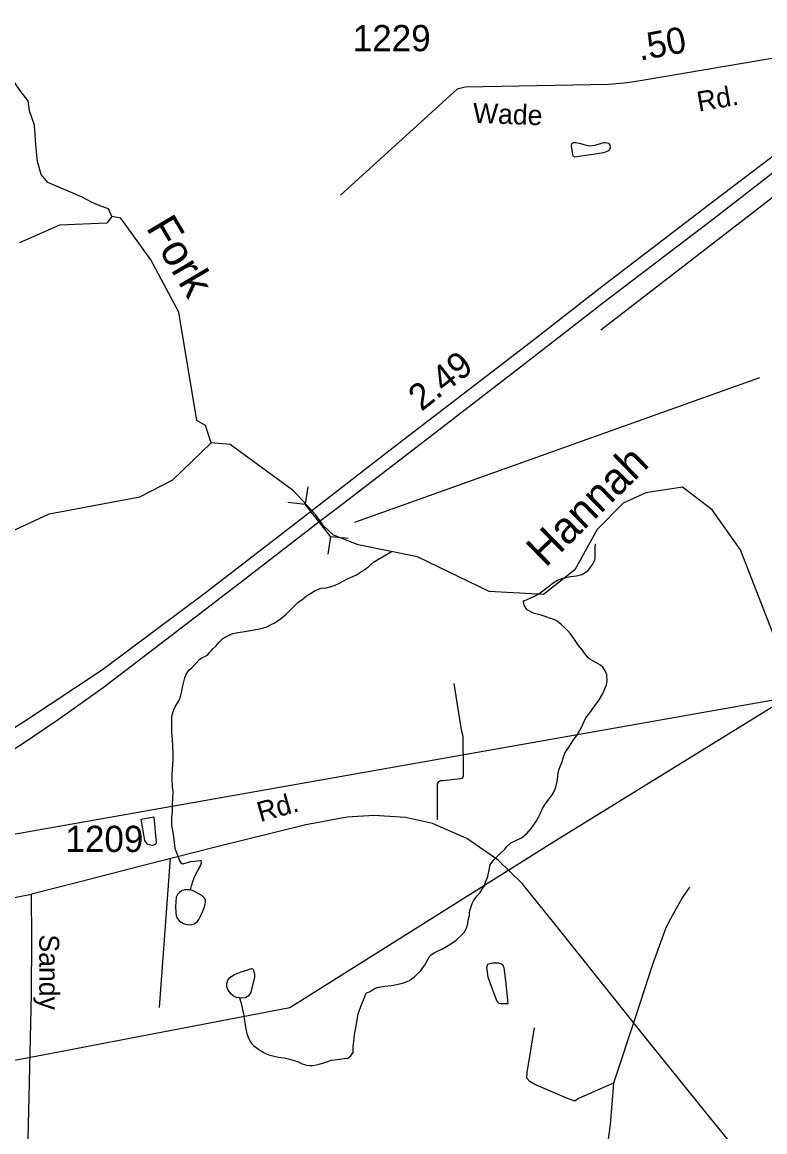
# Model space of a CAD drawing. Extents: x 2082433 to 2279600, y 546599 to 755198.
# Drawn here: x 2152603 to 2156147, y 600578 to 605870 of the extents above; entities that cross this region are included whole.
import ezdxf

# ---------------------------------------------------------------- set-up
doc = ezdxf.new("R2010")
doc.units = 0
for name, color, linetype in [('Exist Boundary Political Fire Districts', 7, 'Continuous'), ('Exist Hydrographic Creek Single Shore', 7, 'Continuous'), ('Exist Hydrographic Creek Single Shore Label', 7, 'Continuous'), ('Exist Hydrographic Misc Water Feature', 7, 'Continuous'), ('Exist Hydrographic Pond Under 1500 Sq Ft', 7, 'Continuous'), ('Exist Road Non-System Type 51', 7, 'Continuous'), ('Exist Road Primary Interstate Divided Center Attributed', 7, 'Continuous'), ('Exist Road Primary Interstate Structure Culvert CELL', 7, 'Continuous'), ('Exist Road Primary Interstate Structure Culvert Number Label', 7, 'Continuous'), ('Exist Road Secondary Mileage Hundredths English Label', 7, 'Continuous'), ('Exist Road Secondary Type 51 Attributed', 7, 'Continuous'), ('Exist Road Secondary Type 51 Label', 7, 'Continuous'), ('Exist Road Secondary Type 51 Number Label', 7, 'Continuous'), ('Exist Utilities Electrical Transmission Line', 7, 'Continuous')]:
    doc.layers.add(name, color=color, linetype=linetype)

msp = doc.modelspace()

# ---------------------------------------------------------------- linework, layer by layer
at = {"layer": 'Exist Boundary Political Fire Districts'}
msp.add_lwpolyline([(2159905.3, 603293.7), (2151346, 601782.1)], dxfattribs=at)
at = {"layer": 'Exist Hydrographic Creek Single Shore'}
for points in [[(2153031.3, 604943.7), (2153015.6, 604980.5), (2152964.8, 604997.5), (2152933.7, 605011.6), (2152885.7, 605037.1), (2152724.6, 605104.9), (2152693.6, 605144.4), (2152676.6, 605206.6), (2152668.1, 605285.7), (2152662.5, 605378.9), (2152637.1, 605446.7), (2152631.4, 605494.7), (2152600.3, 605534.3), (2152574.9, 605571), (2152512.8, 605672.7), (2152476, 605720.8), (2152467.6, 605757.5), (2152481.7, 605819.6), (2152481.7, 605828.1), (2152476, 605876.1)], [(2153031.3, 604943.7), (2153006.3, 604911.4), (2152781.4, 604902.9), (2152590.2, 604818.1)], [(2153504.4, 603864.7), (2153478.3, 603947.3), (2153436.3, 603971.1), (2153350.4, 604487.9), (2153216.3, 604736.6), (2153073.3, 604936.3), (2153031.3, 604943.7)], [(2152191.2, 603274.7), (2152731.3, 603526.1), (2153164.4, 603606), (2153321.3, 603688.1), (2153504.4, 603864.7)], [(2155091.3, 603140.4), (2154832.3, 603155.6), (2154490.3, 603319.9), (2154206.3, 603378.2), (2154088.8, 603423.1), (2154041.9, 603466.7), (2154003.3, 603522), (2153897.2, 603635.1), (2153595.2, 603856.3), (2153504.4, 603864.7)], [(2158626.4, 602619.5), (2158402.5, 602476.4), (2158277.4, 602426.4), (2158052.5, 602483.5), (2157792.5, 602665.9), (2157558.5, 602762.4), (2157434.4, 602745.3), (2157334.4, 602678.5), (2157152.3, 602393.4), (2157003.4, 602311.2), (2156728.4, 602290.5), (2156586.3, 602349.1), (2156251.3, 602788.9), (2156031.5, 603354.3), (2155896.3, 603544), (2155754.4, 603651.9), (2155579.3, 603625.9), (2155471.3, 603575.6), (2155347.4, 603450.2), (2155240.4, 603258.8), (2155091.3, 603140.4)], [(2154238.2, 603259.3), (2154248.5, 603267.5), (2154254.2, 603271.5), (2154262.4, 603279.6), (2154279.9, 603295.6), (2154303.8, 603309.8), (2154364.8, 603345.7)], [(2153405.5, 601731.4), (2153411.3, 601751.2), (2153419, 601777.2), (2153429.1, 601801.2), (2153442.8, 601827.6), (2153452.7, 601843.5), (2153458.6, 601861.6), (2153456.6, 601871.7), (2153442.4, 601869.3), (2153406.5, 601865.4), (2153368.6, 601855), (2153362.7, 601857.1), (2153354.2, 601873), (2153350.4, 601882.9), (2153344.4, 601900.8), (2153340.3, 601908.8), (2153334.6, 601925), (2153331.9, 601940.8), (2153330.3, 601960.9), (2153325.7, 601994.9), (2153321.8, 602014.6), (2153317.3, 602036.7), (2153317.3, 602054.5), (2153317.3, 602074.8), (2153319.6, 602108.6), (2153320.8, 602136.8), (2153322.7, 602168.5), (2153323.1, 602200.5), (2153320.6, 602224.8), (2153318.4, 602256.8), (2153318.4, 602282.7), (2153319.8, 602306.8), (2153323.9, 602350.8), (2153323.5, 602382.5), (2153321.6, 602414.4), (2153319.6, 602450.5), (2153317.1, 602484.4), (2153316.7, 602524.7), (2153316.7, 602552.7), (2153318.6, 602566.6), (2153322.7, 602578.5), (2153326.8, 602590.5), (2153332.5, 602604.6), (2153338, 602612.7), (2153346, 602624.9), (2153354.2, 602638.6), (2153358.3, 602654.6), (2153364.1, 602678.9), (2153370, 602704.8), (2153379.3, 602742.7), (2153385.8, 602760.8), (2153393.2, 602772.6), (2153399.4, 602781), (2153411.3, 602789), (2153423.4, 602803), (2153433.6, 602813.2), (2153445.3, 602827.2), (2153449, 602831.1), (2153459.2, 602839.3), (2153475, 602845.4), (2153489.2, 602853.4), (2153496.8, 602863.3), (2153505, 602871.4), (2153513, 602881.5), (2153526.9, 602893.6), (2153542.5, 602913.5), (2153558.5, 602929.8), (2153568.3, 602936), (2153584.1, 602944.1), (2153608.3, 602953.9), (2153632.3, 602960), (2153654.4, 602962.3), (2153682.3, 602966.6), (2153710, 602972.6), (2153736.3, 602976.7), (2153753.9, 602980.9), (2153770.3, 602987), (2153791.8, 602997.1), (2153808.2, 603005.2), (2153819.7, 603013.2), (2153835.7, 603025.3), (2153853.8, 603039.2), (2153863.6, 603047.5), (2153875.5, 603059.5), (2153895.8, 603079.5), (2153907.5, 603091.5), (2153919.4, 603103.9), (2153937.4, 603115.8), (2153959.2, 603134), (2153979, 603146), (2154001, 603160.1), (2154029.1, 603170.5), (2154053.3, 603172.5), (2154076.9, 603178.7), (2154096.9, 603184.5), (2154116.8, 603194.9), (2154152.7, 603213), (2154198.9, 603235.2), (2154226.5, 603253.4), (2154238.2, 603259.3)]]:
    msp.add_lwpolyline(points, dxfattribs=at)
at = {"layer": 'Exist Hydrographic Misc Water Feature'}
for points in [[(2155326.6, 605238.9), (2155238.7, 605226.6), (2155234.8, 605230.4), (2155230.9, 605238.3), (2155224.3, 605280.3), (2155226.4, 605290.5), (2155232.5, 605296.5), (2155244.4, 605296.7), (2155260.8, 605292.6), (2155290.6, 605284.9), (2155310.6, 605281), (2155336.7, 605283.2), (2155364.8, 605291.1), (2155376.7, 605297), (2155388.8, 605297.2), (2155400.9, 605293.3), (2155406.8, 605283.5), (2155408.7, 605271.5), (2155406.4, 605263.3), (2155400.7, 605257.3), (2155390.8, 605251.5), (2155376.9, 605247.1), (2155326.6, 605238.9)], [(2154993.2, 603109.9), (2154999.2, 603109.8), (2155048.8, 603132.3), (2155074.8, 603148.2), (2155112.8, 603176.5), (2155136.4, 603196.5), (2155160.6, 603210.7), (2155190.3, 603220.8), (2155220.6, 603227.2), (2155248.1, 603229.1), (2155274.2, 603235.3), (2155301.8, 603253.4), (2155321.9, 603279.6), (2155335.9, 603303.8), (2155337.9, 603311.6), (2155337.7, 603337.6), (2155337.1, 603367.7), (2155339.4, 603381.5)], [(2155340.4, 602815.7), (2155312.5, 602831.7), (2155302.2, 602839.7), (2155294, 602851.5), (2155286.5, 602861.6), (2155276.4, 602875.6), (2155258.4, 602897.4), (2155242.4, 602921.4), (2155231.7, 602937.1), (2155220, 602953.1), (2155207.9, 602967.1), (2155193.6, 602981), (2155175.5, 602996.8), (2155161.8, 603009), (2155153.8, 603014.7), (2155151.1, 603016.7), (2155137.2, 603022.8), (2155119.5, 603028.3), (2155103.5, 603034.4), (2155079.4, 603042.1), (2155047.4, 603050.2), (2155033.6, 603055.9), (2155013.5, 603067.9), (2155008.8, 603073.9), (2155003.1, 603082), (2154999.2, 603089.9), (2154997.1, 603100), (2154993.2, 603109.9)], [(2154183.3, 600956), (2154183.3, 600984), (2154185.1, 601010.1), (2154189.2, 601041.9), (2154196.8, 601082.1), (2154206.4, 601139.9), (2154224.3, 601188.3), (2154239.9, 601226), (2154243.8, 601236.4), (2154249.7, 601242.4), (2154259.8, 601246.2), (2154269.8, 601252.4), (2154287.6, 601262.6), (2154305.5, 601268.4), (2154333.6, 601272.7), (2154363.7, 601275.1), (2154391.4, 601281), (2154423.8, 601289.1), (2154451.5, 601299.5), (2154461.3, 601307.3), (2154473.2, 601315.7), (2154489.4, 601331.5), (2154505, 601347.8), (2154523, 601371.8), (2154538.6, 601399.9), (2154547, 601414), (2154556.7, 601423.9), (2154568.8, 601431.9), (2154584.6, 601440), (2154608.8, 601450.1), (2154636, 601466.3), (2154672.3, 601490.3), (2154706.2, 601522.5), (2154711.9, 601529), (2154716, 601534.9), (2154725.6, 601552.9), (2154729.9, 601572.9), (2154733.6, 601595.1), (2154737.7, 601609.1), (2154737.7, 601624.9), (2154743.3, 601643.1), (2154751.1, 601667.1), (2154757, 601679.2), (2154763.4, 601689.1), (2154775.1, 601703.2), (2154788.8, 601719.3), (2154799, 601735.2), (2154808.9, 601751.2), (2154814.4, 601769.4), (2154824.9, 601795.4), (2154832.5, 601833.2), (2154834.3, 601847.5), (2154842.1, 601861.3), (2154853.8, 601875.4), (2154881.9, 601903.6), (2154906.1, 601925.9), (2154917.8, 601939.9), (2154935.6, 601955.9), (2154955.7, 601965.8), (2154983.2, 601978.3), (2154993, 601984.1), (2155011.1, 602000.4), (2155031.4, 602024.6), (2155055, 602056.7), (2155066.6, 602078.4), (2155076.3, 602098.4), (2155088.4, 602122.6), (2155100.3, 602142.7), (2155118.3, 602166.7), (2155132, 602185), (2155142.3, 602200.8), (2155149.9, 602221.2), (2155155.8, 602249), (2155159.5, 602271.2), (2155161.6, 602291.2), (2155165.5, 602307.2), (2155171.2, 602321), (2155179.6, 602343.2), (2155187, 602367.2), (2155193.2, 602383.4), (2155200.9, 602397.1), (2155214.9, 602417.3), (2155230.7, 602443.3), (2155252.6, 602473.3), (2155270, 602503.5), (2155284.2, 602531.8), (2155293.8, 602551.8), (2155311.9, 602575.8), (2155332, 602604), (2155357.4, 602637.9), (2155373.2, 602666), (2155383.2, 602690), (2155391.2, 602710.3), (2155395.1, 602728.4), (2155392.9, 602758.3), (2155389, 602770.2), (2155382.8, 602782.1), (2155374.6, 602793.9), (2155362.5, 602803.8), (2155340.4, 602815.7)], [(2154911.2, 601283.9), (2154920, 601188.1), (2154887.6, 601187.7), (2154879.8, 601189.7), (2154869.6, 601199.8), (2154843.7, 601265.8), (2154827.3, 601315.3), (2154823.2, 601339.4), (2154821, 601361.3), (2154823, 601373.5), (2154828.6, 601379.6), (2154846.8, 601383.7), (2154874.9, 601383.9), (2154890.7, 601379.9), (2154894.8, 601375.7), (2154898.9, 601368.1), (2154901, 601361.7), (2154911.2, 601283.9)], [(2153640.3, 601216.6), (2153626.1, 601218.7), (2153609.9, 601226.8), (2153598.1, 601236.7), (2153583.9, 601256.7), (2153579.8, 601270.3), (2153579.6, 601284.5), (2153584.1, 601300.5), (2153593.5, 601314.4), (2153615.5, 601328.6), (2153647.3, 601340.8), (2153679.3, 601351), (2153697.3, 601357.2), (2153703.2, 601355.1), (2153707.3, 601349.2), (2153711.7, 601329), (2153711.4, 601315.3), (2153705.9, 601288.9), (2153692, 601239.1), (2153681.9, 601224.9), (2153668, 601216.8), (2153650.1, 601215.1), (2153640.3, 601216.6)], [(2153640.3, 601216.6), (2153646.2, 601197), (2153658.8, 601141.1), (2153668.8, 601077.2), (2153674.9, 601045), (2153681.3, 601029.1), (2153689.3, 601011.2), (2153697.5, 600999), (2153703.2, 600993.3), (2153707.3, 600989.4), (2153731.5, 600971.6), (2153749.6, 600959.5), (2153763.5, 600951.7), (2153779.5, 600945.7), (2153799.8, 600939.8), (2153825.7, 600933.8), (2153851.7, 600930.3), (2153873.6, 600926.1), (2153893.9, 600920.3), (2153917.7, 600912.6), (2153939.9, 600902.8), (2153961.8, 600896.6), (2153973.9, 600894.8), (2153991.8, 600894.9), (2154020.1, 600901.2), (2154047.7, 600909.2), (2154079.5, 600919.4), (2154105.8, 600923.5), (2154139.6, 600927.7), (2154157.8, 600929.8), (2154171.8, 600939.9), (2154175.3, 600945.8), (2154183.3, 600956)]]:
    msp.add_lwpolyline(points, dxfattribs=at)
at = {"layer": 'Exist Hydrographic Pond Under 1500 Sq Ft'}
for points in [[(2153231, 602080.2), (2153241.9, 601956.4), (2153238, 601948.1), (2153224.2, 601944.1), (2153202.3, 601947.9), (2153197.8, 601952.2), (2153194.1, 601958), (2153188.2, 601967.8), (2153171.5, 602069.7), (2153231, 602080.2)], [(2153405.5, 601731.4), (2153397.5, 601731.4), (2153379.1, 601731.3), (2153363.1, 601727.2), (2153353.2, 601719), (2153343.6, 601709.1), (2153337.6, 601697), (2153335.6, 601677), (2153333.9, 601648.9), (2153338, 601607), (2153344.2, 601595.1), (2153354, 601583), (2153372.3, 601570.9), (2153388.3, 601567.3), (2153410, 601565.2), (2153424.4, 601569.6), (2153440, 601581.4), (2153446.1, 601589.8), (2153455.7, 601609.8), (2153470.1, 601641.7), (2153475.8, 601663.6), (2153477.5, 601673.9), (2153477.5, 601681.6), (2153473.8, 601691.9), (2153459.8, 601705.7), (2153421.5, 601725.3), (2153405.5, 601731.4)]]:
    msp.add_lwpolyline(points, dxfattribs=at)
at = {"layer": 'Exist Road Non-System Type 51'}
for p, q in [((2154679.5, 605551.2), (2154122.8, 605045.1)), ((2153258.7, 601171.6), (2153310.5, 601883.4)), ((2155533.9, 601136.2), (2155425.7, 600809.7))]:
    msp.add_line(p, q, dxfattribs=at)
for points in [[(2154663.4, 602716.8), (2154698.7, 602495.1), (2154706.7, 602465.2), (2154707.7, 602301.2), (2154707.8, 602275.2), (2154703.8, 602265.1), (2154693.9, 602261.1), (2154665.9, 602258.8), (2154614, 602252.7), (2154600, 602252.6), (2154590, 602246.6), (2154584.1, 602238.5), (2154584.3, 602200.5), (2154583, 602066.6)], [(2155788.5, 601745.4), (2155752.6, 601693.3), (2155697.2, 601593), (2155675.5, 601550.9), (2155610.6, 601376.6), (2155533.9, 601136.2)], [(2155425.7, 600809.7), (2155258.3, 600736.9), (2155240.2, 600724.7), (2155228.3, 600728.7), (2155206.3, 600736.6), (2155049.9, 600803.7), (2155026, 600817.4), (2155011.9, 600833.5), (2155013.7, 600861.4), (2155048.4, 601073.5)], [(2155425.7, 600809.7), (2155408.9, 600611.7), (2155395.4, 600507.8), (2155391.7, 600473.6), (2155391.9, 600451.6), (2155401.9, 600421.8), (2155456.6, 600308.2), (2155498.9, 600244.3), (2155511.2, 600210.5), (2155509.2, 600190.5), (2155493.4, 600164.4), (2155413.9, 600095.9), (2155137.4, 599836.5)]]:
    msp.add_lwpolyline(points, dxfattribs=at)
at = {"layer": 'Exist Road Primary Interstate Divided Center Attributed'}
for points in [[(2160142.4, 607370.9), (2159920.5, 607265.6), (2159478.1, 607073), (2158706.4, 606701.4), (2158191.7, 606462), (2157707.5, 606232.9), (2157390.5, 606064.9), (2157278.8, 605998.2), (2156976.4, 605811), (2156768.6, 605670), (2156698.4, 605620.5), (2156634.6, 605571.9), (2156405.8, 605396.3), (2155904, 605017), (2155370.1, 604608.4), (2155029.5, 604343.2), (2154331.4, 603808.1), (2154005.8, 603556)], [(2154026.9, 603492.9), (2154108.9, 603555.5), (2154528.9, 603878), (2155002.6, 604242.7), (2155372.9, 604529.4), (2155912.2, 604940.7), (2156283.3, 605227.4), (2156525.7, 605403.1), (2156837.2, 605621.5), (2157211.4, 605861.3), (2157492.6, 606026.8), (2157787.1, 606188.2), (2158141.3, 606368.3), (2158642.9, 606602.7), (2158921.7, 606729.9), (2159439.3, 606972.3), (2159898.9, 607183.7), (2160103.4, 607277.6)], [(2154005.8, 603556), (2153907.2, 603479.9), (2153476.1, 603147), (2152986.5, 602780.6), (2152609.7, 602532.4), (2152461.1, 602439.2), (2152275.6, 602325.8), (2152050.1, 602194.5), (2151789.6, 602051.5), (2151421, 601862.5), (2150923, 601610.5), (2150213.3, 601253.1), (2149606, 600948.8), (2148933.1, 600610.7)], [(2148940.2, 600543.8), (2149196, 600671.3), (2149743.3, 600948.3), (2150217.9, 601183.8), (2150954.5, 601555), (2151443.2, 601802.7), (2151985.9, 602075.4), (2152145.7, 602160.2), (2152309.9, 602250.8), (2152448.2, 602333.3), (2152597.5, 602425.6), (2152774.6, 602544.2), (2152989.1, 602697), (2153314.4, 602944.9), (2153689.9, 603233.2), (2154026.9, 603492.9)]]:
    msp.add_lwpolyline(points, dxfattribs=at)
at = {"layer": 'Exist Road Primary Interstate Structure Culvert CELL'}
for p, q in [((2153966.9, 603654.4), (2153954.2, 603572.1)), ((2153871.3, 603580.4), (2153954.2, 603572.1)), ((2154075.6, 603415.3), (2153954.2, 603572.1)), ((2154062.9, 603333), (2154075.6, 603415.3)), ((2154158.5, 603407), (2154075.6, 603415.3))]:
    msp.add_line(p, q, dxfattribs=at)
at = {"layer": 'Exist Road Primary Interstate Structure Culvert Number Label'}
msp.add_line((2154190.9, 603486), (2156123.4, 604175.4), dxfattribs=at)
at = {"layer": 'Exist Road Secondary Type 51 Attributed'}
for points in [[(2156450.1, 605926.7), (2156441.9, 605881.8), (2156429, 605845.7), (2156401.8, 605799.4), (2156373.2, 605766.7), (2156316, 605732.6), (2156238.3, 605706.8), (2155571.9, 605594.1), (2155492.3, 605580.9), (2155402.3, 605572.5), (2154717.7, 605560.1), (2154679.5, 605551.2)], [(2156850, 605524.1), (2156710.5, 605421), (2156244.6, 605081), (2155365.4, 604401.7)], [(2156222.7, 600232.2), (2155867.4, 600668.4), (2155576.8, 601028.9), (2155141.8, 601572.7), (2154988.6, 601761.9), (2154875.1, 601873.4), (2154725.8, 601977), (2154561.6, 602048.7), (2154432.2, 602076.6), (2154282.9, 602086.6), (2154153.5, 602078.6), (2153956.5, 602042.7), (2153531.5, 601937.2), (2153225, 601859.5), (2152872.6, 601767.9), (2152646.9, 601711.4)], [(2150611.7, 601273.5), (2150794.4, 601372.5), (2151178.7, 601570.7), (2151375.9, 601654.3), (2151425.3, 601669.2), (2151485.2, 601684.2), (2151536.9, 601691.7), (2151588.7, 601696.3), (2151648.1, 601699), (2151720.1, 601698.4), (2152029.7, 601682.9), (2152344.1, 601672.3), (2152473.5, 601678.2), (2152646.9, 601711.4)], [(2152624.7, 600289), (2152636.3, 600743.6), (2152646.9, 601235.5), (2152648.7, 601498.3), (2152646.9, 601711.4)]]:
    msp.add_lwpolyline(points, dxfattribs=at)
at = {"layer": 'Exist Utilities Electrical Transmission Line'}
msp.add_lwpolyline([(2146173.6, 599684.5), (2146621.1, 599768.4), (2147064.7, 599848.2), (2147516, 599936.3), (2148003.5, 600022.4), (2148508.9, 600114.5), (2148895.3, 600219.8), (2149083, 600268.3), (2149654.2, 600379.5), (2150335.4, 600503.3), (2150992.4, 600626.9), (2151769.2, 600773.3), (2152268.6, 600864), (2152668, 600938.2), (2153880.3, 601171), (2155131.4, 601955.6), (2156884.7, 603037.1), (2159164, 604449.3), (2161823.7, 606095.6)], dxfattribs=at)

# ---------------------------------------------------------------- texts
at = {"layer": 'Exist Hydrographic Creek Single Shore Label'}
for s, rotation, p in [('Fork', 300.5863, (2153191.4, 604890.6)), ('Hannah', 44.3401, (2155100.2, 603265.8))]:
    msp.add_text(s, height=150, rotation=rotation, dxfattribs=at).set_placement(p)
at = {"layer": 'Exist Road Secondary Mileage Hundredths English Label'}
for s, rotation, p in [('.50', 10.3507, (2155551, 605686.7)), ('2.49', 38.3321, (2154508.9, 604011.2))]:
    msp.add_text(s, height=125, rotation=rotation, dxfattribs=at).set_placement(p)
at = {"layer": 'Exist Road Secondary Type 51 Label'}
for s, rotation, p in [('Rd.', 9.9811, (2155832.1, 605443.4)), ('Wade', 357.9034, (2154752.8, 605390.4)), ('Rd.', 15.5813, (2153739.2, 602055.1)), ('Sandy', 270.0248, (2152684.5, 601519.5))]:
    msp.add_text(s, height=95, rotation=rotation, dxfattribs=at).set_placement(p)
at = {"layer": 'Exist Road Secondary Type 51 Number Label'}
for s, p in [('1229', (2154180.7, 605731.9)), ('1209', (2152809.4, 601912.6))]:
    msp.add_text(s, height=125, dxfattribs=at).set_placement(p)

doc.saveas('drawing.dxf')
